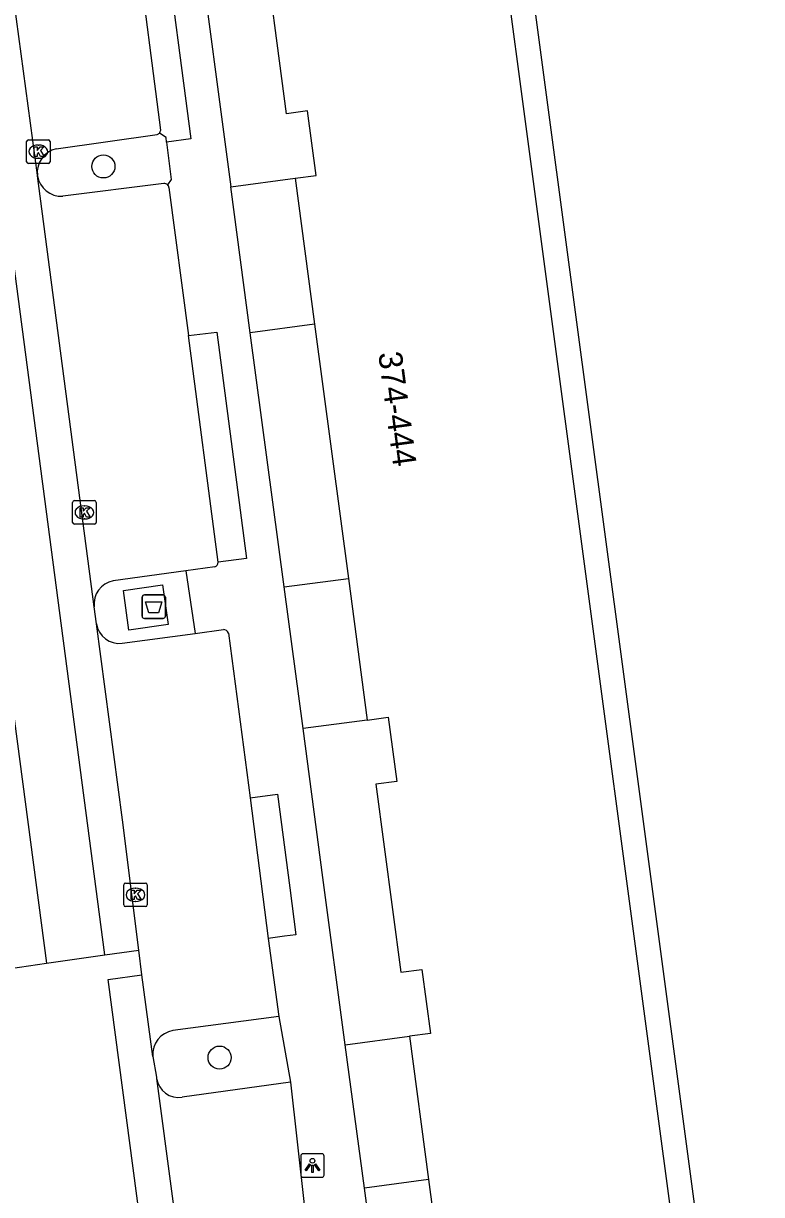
# Model space of a CAD drawing. Extents: x 160557 to 161245, y 385330 to 386505.
# Drawn here: x 161092.34 to 161123.71, y 385863.94 to 385913.69 of the extents above; entities that cross this region are included whole.
import ezdxf

# ---------------------------------------------------------------- set-up
doc = ezdxf.new("R2010")
doc.units = 0
for name, color, linetype in [('IMGEO_Afval_apart_plaats', 7, 'Continuous'), ('IMGEO_Boom', 7, 'Continuous'), ('IMGEO_Kolk', 7, 'Continuous'), ('IMGEO_Lichtpunt', 7, 'Continuous'), ('IMGEO_Pand', 7, 'Continuous'), ('IMGEO_Pand_nummerreeks', 7, 'Continuous'), ('IMGEO_Parkeervlak_open', 7, 'Continuous'), ('IMGEO_Rijbaan_lokaal_gesloten', 7, 'Continuous'), ('IMGEO_Rijbaan_lokaal_open', 7, 'Continuous'), ('IMGEO_Voetpad_gesloten', 7, 'Continuous'), ('IMGEO_Voetpad_open', 7, 'Continuous')]:
    doc.layers.add(name, color=color, linetype=linetype)

msp = doc.modelspace()

# ---------------------------------------------------------------- linework, layer by layer
at = {"layer": 'IMGEO_Afval_apart_plaats'}
for p, q in [((161097.385, 385888.51), (161097.385, 385889.31)), ((161097.385, 385889.31), (161097.385, 385888.51)), ((161097.485, 385889.41), (161098.275, 385889.41)), ((161098.275, 385889.41), (161097.485, 385889.41)), ((161098.375, 385889.31), (161098.375, 385888.51)), ((161098.375, 385888.51), (161098.375, 385889.31)), ((161098.275, 385888.41), (161097.485, 385888.41)), ((161097.485, 385888.41), (161098.275, 385888.41))]:
    msp.add_line(p, q, dxfattribs=at)
msp.add_lwpolyline([(161097.528, 385889.124), (161098.232, 385889.124), (161098.083, 385888.654), (161097.677, 385888.654), (161097.528, 385889.124)], dxfattribs=at)
for centre, start, end in [((161097.485, 385889.31), 90, 180), ((161097.485, 385889.31), 90, 180), ((161098.275, 385889.31), 0, 90), ((161098.275, 385889.31), 360, 90), ((161097.485, 385888.51), 180, 270), ((161097.485, 385888.51), 180, 270), ((161098.275, 385888.51), 270, 0), ((161098.275, 385888.51), 270, 0)]:
    msp.add_arc(centre, 0.1, start, end, dxfattribs=at)
at = {"layer": 'IMGEO_Boom'}
for centre in [(161095.744, 385907.61), (161100.678, 385869.761)]:
    msp.add_circle(centre, 0.489, dxfattribs=at)
at = {"layer": 'IMGEO_Kolk'}
for p, q in [((161092.48, 385907.813), (161092.48, 385908.665)), ((161092.555, 385908.739), (161093.407, 385908.739)), ((161093.481, 385908.665), (161093.481, 385907.813)), ((161092.968, 385908.519), (161092.993, 385908.519)), ((161093.407, 385907.739), (161092.555, 385907.739)), ((161092.991, 385907.959), (161092.966, 385907.959)), ((161094.436, 385892.492), (161094.436, 385893.344)), ((161094.511, 385893.418), (161095.363, 385893.418)), ((161094.924, 385893.198), (161094.949, 385893.198)), ((161095.437, 385893.344), (161095.437, 385892.492)), ((161094.947, 385892.638), (161094.922, 385892.638)), ((161095.363, 385892.418), (161094.511, 385892.418)), ((161096.605, 385876.248), (161096.605, 385877.1)), ((161096.68, 385877.174), (161097.532, 385877.174)), ((161097.093, 385876.954), (161097.118, 385876.954)), ((161097.606, 385877.1), (161097.606, 385876.248)), ((161097.116, 385876.394), (161097.091, 385876.394)), ((161097.532, 385876.174), (161096.68, 385876.174))]:
    msp.add_line(p, q, dxfattribs=at)
for points in [[(161092.48, 385907.813), (161092.48, 385908.665)], [(161092.555, 385908.739), (161093.407, 385908.739)], [(161093.481, 385908.665), (161093.481, 385907.813)], [(161092.801, 385908.439), (161092.924, 385908.439), (161092.924, 385908.288), (161093.054, 385908.439), (161093.218, 385908.439), (161093.072, 385908.288), (161093.225, 385908.039), (161093.073, 385908.039), (161092.988, 385908.203), (161092.924, 385908.136), (161092.924, 385908.039), (161092.801, 385908.039), (161092.801, 385908.439)], [(161093.407, 385907.739), (161092.555, 385907.739)], [(161094.436, 385892.492), (161094.436, 385893.344)], [(161094.511, 385893.418), (161095.363, 385893.418)], [(161094.757, 385893.118), (161094.88, 385893.118), (161094.88, 385892.967), (161095.01, 385893.118), (161095.174, 385893.118), (161095.028, 385892.967), (161095.181, 385892.718), (161095.029, 385892.718), (161094.944, 385892.882), (161094.88, 385892.815), (161094.88, 385892.718), (161094.757, 385892.718), (161094.757, 385893.118)], [(161095.437, 385893.344), (161095.437, 385892.492)], [(161095.363, 385892.418), (161094.511, 385892.418)], [(161096.605, 385876.248), (161096.605, 385877.1)], [(161096.68, 385877.174), (161097.532, 385877.174)], [(161096.926, 385876.874), (161097.049, 385876.874), (161097.049, 385876.723), (161097.179, 385876.874), (161097.343, 385876.874), (161097.197, 385876.723), (161097.35, 385876.474), (161097.198, 385876.474), (161097.113, 385876.638), (161097.049, 385876.571), (161097.049, 385876.474), (161096.926, 385876.474), (161096.926, 385876.874)], [(161097.606, 385877.1), (161097.606, 385876.248)], [(161097.532, 385876.174), (161096.68, 385876.174)]]:
    msp.add_lwpolyline(points, dxfattribs=at)
for centre, start, end in [((161092.557, 385908.663), 91.552, 178.448), ((161092.557, 385908.663), 91.552, 178.448), ((161093.405, 385908.663), 1.552, 88.448), ((161093.405, 385908.663), 1.552, 88.448), ((161092.557, 385907.815), 181.552, 268.448), ((161092.557, 385907.815), 181.552, 268.448), ((161093.405, 385907.815), 271.552, 358.448), ((161093.405, 385907.815), 271.552, 358.448), ((161094.513, 385893.342), 91.552, 178.448), ((161094.513, 385893.342), 91.552, 178.448), ((161095.361, 385893.342), 1.552, 88.448), ((161095.361, 385893.342), 1.552, 88.448), ((161094.513, 385892.494), 181.552, 268.448), ((161094.513, 385892.494), 181.552, 268.448), ((161095.361, 385892.494), 271.552, 358.448), ((161095.361, 385892.494), 271.552, 358.448), ((161096.682, 385877.098), 91.552, 178.448), ((161096.682, 385877.098), 91.552, 178.448), ((161097.53, 385877.098), 1.552, 88.448), ((161097.53, 385877.098), 1.552, 88.448), ((161096.682, 385876.25), 181.552, 268.448), ((161096.682, 385876.25), 181.552, 268.448), ((161097.53, 385876.25), 271.552, 358.448), ((161097.53, 385876.25), 271.552, 358.448)]:
    msp.add_arc(centre, 0.0765, start, end, dxfattribs=at)
for centre, major_axis, ratio, start_param, end_param in [((161092.967, 385908.239), (-0.387, 0.002), 0.722429, 4.712389, 7.853982), ((161092.992, 385908.239), (-0.39, 0.002), 0.717154, 1.570796, 4.712389), ((161094.923, 385892.918), (-0.387, 0.002), 0.722429, 4.712389, 7.853982), ((161094.948, 385892.918), (-0.39, 0.002), 0.717154, 1.570796, 4.712389), ((161097.092, 385876.674), (-0.387, 0.002), 0.722429, 4.712389, 7.853982), ((161097.117, 385876.674), (-0.39, 0.002), 0.717154, 1.570796, 4.712389)]:
    msp.add_ellipse(centre, major_axis=major_axis, ratio=ratio, start_param=start_param, end_param=end_param, dxfattribs=at)
at = {"layer": 'IMGEO_Lichtpunt'}
for p, q in [((161104.126, 385865.581), (161104.126, 385864.774)), ((161104.126, 385865.581), (161104.126, 385864.774)), ((161105.028, 385865.676), (161104.22, 385865.676)), ((161105.028, 385865.676), (161104.22, 385865.676)), ((161105.122, 385864.774), (161105.122, 385865.581)), ((161105.122, 385864.774), (161105.122, 385865.581)), ((161104.22, 385864.68), (161105.028, 385864.68)), ((161104.22, 385864.68), (161105.028, 385864.68))]:
    msp.add_line(p, q, dxfattribs=at)
for points in [[(161104.5, 385865.245), (161104.539, 385865.217), (161104.351, 385864.955), (161104.313, 385864.982), (161104.5, 385865.245)], [(161104.602, 385865.197), (161104.649, 385865.197), (161104.649, 385864.875), (161104.602, 385864.875), (161104.602, 385865.197)], [(161104.712, 385865.217), (161104.75, 385865.244), (161104.937, 385864.982), (161104.898, 385864.954), (161104.712, 385865.217)]]:
    msp.add_lwpolyline(points, dxfattribs=at)
msp.add_circle((161104.625, 385865.379), 0.0994, dxfattribs=at)
for centre, start, end in [((161104.22, 385865.581), 90, 180), ((161104.22, 385865.581), 90, 180), ((161105.028, 385865.581), 0, 90), ((161105.028, 385865.581), 0, 90), ((161104.22, 385864.774), 180, 270), ((161104.22, 385864.774), 180, 270), ((161105.028, 385864.774), 270, 0), ((161105.028, 385864.774), 270, 360)]:
    msp.add_arc(centre, 0.0946, start, end, dxfattribs=at)
at = {"layer": 'IMGEO_Pand'}
for points in [[(161098.088, 385950.557), (161108.009, 385951.88), (161122.665, 385842.019)], [(161103.885, 385907.108), (161104.776, 385907.227), (161104.41, 385909.969), (161103.519, 385909.85), (161102.464, 385917.898), (161103.337, 385918.015), (161102.974, 385920.737), (161102.083, 385920.618)], [(161103.885, 385907.108), (161104.711, 385900.914)], [(161104.711, 385900.914), (161106.152, 385890.116)], [(161106.152, 385890.116), (161106.955, 385884.097)], [(161106.955, 385884.097), (161107.846, 385884.216), (161108.209, 385881.494), (161107.318, 385881.375), (161108.383, 385873.388), (161109.274, 385873.507), (161109.637, 385870.785), (161108.746, 385870.666)], [(161108.746, 385870.666), (161109.558, 385864.577)], [(161109.558, 385864.577), (161111.038, 385853.491)]]:
    msp.add_lwpolyline(points, dxfattribs=at)
at = {"layer": 'IMGEO_Parkeervlak_open'}
for points in [[(161093.738, 385908.356), (161098.031, 385908.963)], [(161098.315, 385906.888), (161094.014, 385906.347)], [(161103.193, 385871.501), (161098.695, 385870.906)], [(161103.691, 385868.717), (161099.094, 385868.073)]]:
    msp.add_lwpolyline(points, dxfattribs=at)
for centre, radius, start, end in [((161097.92, 385909.206), 0.267, 294.5087, 319.0293), ((161093.951, 385907.361), 1.018, 102.0884, 186.9914), ((161093.958, 385907.371), 1.025, 188.6804, 273.1561), ((161098.321, 385906.677), 0.211, 47.6298, 91.5979), ((161098.851, 385869.909), 1.009, 98.8714, 185.4512), ((161098.954, 385869.03), 0.967, 189.4082, 278.3069)]:
    msp.add_arc(centre, radius, start, end, dxfattribs=at)
at = {"layer": 'IMGEO_Rijbaan_lokaal_gesloten'}
for points in [[(161095.806, 385874.121), (161086.055, 385948.036), (161078.134, 386008.45)], [(161085.726, 385919.607), (161087.218, 385919.823), (161093.321, 385873.775)], [(161092.941, 385907.237), (161091.559, 385917.566)], [(161092.944, 385907.216), (161092.941, 385907.237)], [(161095.353, 385888.901), (161092.944, 385907.216)], [(161095.45, 385888.19), (161095.353, 385888.901)], [(161097.248, 385874.322), (161096.551, 385879.856), (161095.45, 385888.19)], [(161095.806, 385874.121), (161097.248, 385874.322)], [(161091.801, 385873.54), (161093.321, 385873.775)], [(161101.269, 385844.311), (161099.778, 385844.122), (161095.943, 385873.076), (161097.379, 385873.281)], [(161097.846, 385869.813), (161097.379, 385873.281)], [(161097.846, 385869.813), (161097.993, 385868.93), (161098, 385868.872)], [(161098, 385868.872), (161101.269, 385844.311)]]:
    msp.add_lwpolyline(points, dxfattribs=at)
at = {"layer": 'IMGEO_Rijbaan_lokaal_open'}
for points in [[(161099.668, 385917.914), (161101.158, 385906.745)], [(161101.158, 385906.745), (161103.885, 385907.108)], [(161104.711, 385900.914), (161101.984, 385900.55)], [(161103.425, 385889.752), (161101.984, 385900.55)], [(161103.425, 385889.752), (161106.152, 385890.116)], [(161106.955, 385884.097), (161104.228, 385883.733)], [(161106.018, 385870.302), (161105.071, 385877.411), (161104.228, 385883.733)], [(161097.379, 385873.281), (161097.248, 385874.322)], [(161093.321, 385873.775), (161095.806, 385874.121)], [(161106.018, 385870.302), (161108.746, 385870.666)], [(161109.558, 385864.577), (161106.831, 385864.213)], [(161108.31, 385853.127), (161106.831, 385864.213)]]:
    msp.add_lwpolyline(points, dxfattribs=at)
at = {"layer": 'IMGEO_Voetpad_gesloten'}
msp.add_lwpolyline([(161096.597, 385889.603), (161098.258, 385889.836), (161098.49, 385888.156), (161096.823, 385887.914), (161096.597, 385889.603)], dxfattribs=at)
at = {"layer": 'IMGEO_Voetpad_open'}
for points in [[(161122.665, 385842.019), (161123.708, 385842.158), (161122.752, 385849.325), (161121.251, 385860.582), (161118.463, 385881.489), (161115.749, 385901.843), (161112.775, 385924.141), (161109.928, 385945.494), (161108.541, 385955.891), (161097.601, 385954.29)], [(161098.284, 385917.719), (161099.453, 385908.779), (161098.427, 385908.647)], [(161098.183, 385909.158), (161097.143, 385917.154)], [(161098.427, 385908.647), (161098.403, 385908.839), (161098.122, 385909.031)], [(161098.427, 385908.647), (161098.628, 385907.063), (161098.463, 385906.833)], [(161098.527, 385906.718), (161099.365, 385900.431)], [(161101.984, 385900.55), (161101.158, 385906.745)], [(161099.365, 385900.431), (161100.569, 385900.576), (161101.817, 385890.96), (161100.62, 385890.798)], [(161100.62, 385890.798), (161099.365, 385900.431)], [(161099.241, 385890.436), (161096.159, 385890.013)], [(161100.477, 385890.61), (161099.241, 385890.436)], [(161099.241, 385890.436), (161099.636, 385887.769)], [(161104.228, 385883.733), (161103.425, 385889.752)], [(161096.541, 385887.357), (161099.636, 385887.769)], [(161099.636, 385887.769), (161100.839, 385887.944)], [(161101.059, 385887.79), (161101.977, 385880.791)], [(161101.977, 385880.791), (161103.136, 385880.952), (161103.657, 385876.969), (161103.917, 385874.979), (161103.442, 385874.914), (161102.743, 385874.817)], [(161101.977, 385880.791), (161102.743, 385874.817)], [(161102.743, 385874.817), (161103.193, 385871.501)], [(161103.193, 385871.501), (161103.691, 385868.717)], [(161106.831, 385864.213), (161106.018, 385870.302)], [(161103.691, 385868.717), (161104.275, 385863.522)]]:
    msp.add_lwpolyline(points, dxfattribs=at)
for centre, radius, start, end in [((161097.924, 385909.204), 0.263, 318.8069, 349.8818), ((161098.32, 385906.678), 0.211, 10.8986, 47.2952), ((161100.42, 385890.802), 0.2, 286.4934, 358.9906), ((161096.349, 385889.027), 1.004, 100.8903, 187.239), ((161096.423, 385888.333), 0.983, 188.3711, 276.904), ((161100.829, 385887.696), 0.248, 22.2967, 87.7193)]:
    msp.add_arc(centre, radius, start, end, dxfattribs=at)

# ---------------------------------------------------------------- texts
at = {"layer": 'IMGEO_Pand_nummerreeks'}
msp.add_text('374-444', height=1, rotation=277.5992, dxfattribs=at).set_placement((161107.418, 385899.683))

doc.saveas('drawing.dxf')
